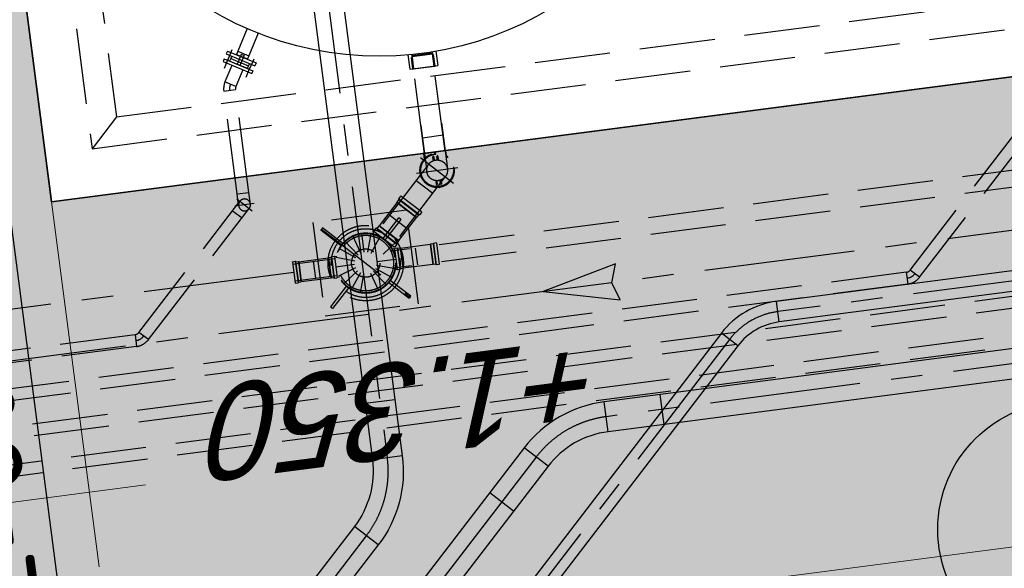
# Model space of a CAD drawing. Extents: x 117893332 to 118394757, y 454959407 to 455669244.
# Tile 287 of 330: x 118261731 to 118266954, y 455264503 to 455267412. Entities that reach past the tile are written whole.
import ezdxf

# ---------------------------------------------------------------- set-up
doc = ezdxf.new("R2010")
doc.units = 0
doc.header["$LTSCALE"] = 200
doc.linetypes.add('Tauw_HIDDEN3', pattern=[2.8, 2, -0.8])
doc.linetypes.add('Tauw_L_Center2', pattern=[6.499, 4, -0.833, 0.833, -0.833])
doc.layers.get('0').update_dxf_attribs({"linetype": 'CONTINUOUS'})
for name, color, linetype in [('C-035', 6, 'CONTINUOUS'), ('EL_N_A_EB00----REVISIE~-_-----', 1, 'CONTINUOUS'), ('GRAAFWERKZAAMHEDEN', 6, 'CONTINUOUS'), ('ME_N_A_EB00----kunstof-put~-_-----', 135, 'CONTINUOUS'), ('ME_N_H_EB00X---ALG_Stramien~-_-----', 135, 'Tauw_HIDDEN3'), ('ZU_N_-_EL999---LL_PE-110_pgr17~H_-----', 2, 'Tauw_L_Center2'), ('ZU_N_-_EL999---LL_PE-110_pgr17~W_-----', 15, 'CONTINUOUS'), ('ZU_N_-_EL999---LR_PE-90_vbr11~H_-----', 2, 'Tauw_L_Center2'), ('ZU_N_-_EL999---LSSpvc160_pgr34~H_-----', 2, 'Tauw_L_Center2'), ('ZU_N_-_EL999---LSSpvc160_pgr34~W_-----', 8, 'CONTINUOUS'), ('ZU_N_-_EL999---LSSpvc160_vgr11~H_-----', 2, 'Tauw_L_Center2'), ('ZU_N_-_EL999---LSSpvc160_vgr11~W_-----', 8, 'CONTINUOUS'), ('ZU_N_-_EL999---LW_pvc160_vbr11~H_-----', 2, 'Tauw_L_Center2'), ('ZU_N_-_ML999---LSSpvc160_pgr34__20_^200~M_-----', 7, 'CONTINUOUS'), ('ZU_N_-_ML999---LW_pvc160_vbr11~-_-----', 7, 'Tauw_L_Center2'), ('ZU_N_-_TVRH----tekst__25_^200~-_-----', 253, 'CONTINUOUS'), ('ZU_N_A_EB00--E-BETON~-_-----', 7, 'CONTINUOUS'), ('ZU_N_A_EV02----_kant verharding ov betontegels-halfsteensverband~k_-----', 253, 'CONTINUOUS'), ('ZU_N_A_HV01----_arcering verharding gv asfalt~v_-----', 253, 'CONTINUOUS'), ('ZU_N_A_HV02----_arcering verharding ov betontegels-halfsteensverband~v_-----', 253, 'CONTINUOUS'), ('ZU_N_A_HV02----molgoot ov betonstraatsteen~v_-----', 253, 'CONTINUOUS')]:
    doc.layers.add(name, color=color, linetype=linetype)
doc.layers.add('ZU_N_-_DX1AMA--_maatvoering_LIN__18_^200', color=7, linetype='CONTINUOUS', lineweight=18)
doc.styles.add('BURO-025', font='Isocp.shx', dxfattribs={"height": 500})
doc.styles.add('TAUW-ISOCP', font='tcb_isocp.shx')
doc.dimstyles.new('tzu18-dot_^200', dxfattribs={"dimscale": 200, "dimtxt": 1.8, "dimasz": 3, "dimexe": 2, "dimexo": 0, "dimgap": 0.5, "dimtad": 1, "dimdec": 0, "dimzin": 0, "dimdsep": 46, "dimtxsty": 'TAUW-ISOCP', "dimblk": 'DOTSMALL', "dimcen": 2, "dimdle": 1.5, "dimclre": 8, "dimadec": 0, "dimazin": 0, "dimtp": 1, "dimtm": 1, "dimtfac": 1, "dimtix": 1, "dimtmove": 1, "dimatfit": 3, "dimldrblk": 'DOTSMALL', "dimfxl": 1, "dimtvp": 0.5, "dimtolj": 1, "dimtzin": 0, "dimlwd": -1, "dimlwe": 5, "dimarcsym": 0})

# ---------------------------------------------------------------- blocks, each defined once
blk = doc.blocks.new('_DotSmall')
at = {"color": 0, "linetype": 'ByBlock', "const_width": 0.5}
blk.add_lwpolyline([(-0.0625, 0, 1), (0.0625, 0, 1)], format="xyb", close=True, dxfattribs=at)
blk = doc.blocks.new('*D185')
at = {"layer": 'ZU_N_-_DX1AMA--_maatvoering_LIN__18_^200', "color": 8, "lineweight": 5, "transparency": 16777216}
for p, q in [((118261899.4, 455266446.7), (118262151.5, 455264510)), ((118232096.5, 455261727.3), (118232241, 455260616.7))]:
    blk.add_line(p, q, dxfattribs=at)
at = {"layer": 'ZU_N_-_DX1AMA--_maatvoering_LIN__18_^200', "color": 0, "transparency": 16777216}
blk.add_line((118262397.4, 455264945.4), (118231891.9, 455260974.6), dxfattribs=at)
at = {"layer": 'ZU_N_-_DX1AMA--_maatvoering_LIN__18_^200', "color": 0, "transparency": 16777216, "xscale": 600, "yscale": 600, "zscale": 600}
for p, rotation in [((118262099.9, 455264906.7), 7.416313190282), ((118232189.4, 455261013.3), 187.416313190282)]:
    blk.add_blockref('_DotSmall', p, dxfattribs=dict(at, rotation=rotation))
at = {"layer": 'ZU_N_-_DX1AMA--_maatvoering_LIN__18_^200', "color": 0, "transparency": 16777216, "insert": (118253697.7, 455263530.6), "char_height": 360, "attachment_point": 5, "rotation": 187.4163, "style": 'TAUW-ISOCP'}
blk.add_mtext('\\A1;30163', dxfattribs=at)
blk = doc.blocks.new('*D186')
at = {"layer": 'ZU_N_-_DX1AMA--_maatvoering_LIN__18_^200', "color": 8, "lineweight": 5, "transparency": 16777216}
for p, q in [((118278757.1, 455268641.9), (118279128.1, 455265792.1)), ((118232215.2, 455260815), (118232359.8, 455259704.4))]:
    blk.add_line(p, q, dxfattribs=at)
at = {"layer": 'ZU_N_-_DX1AMA--_maatvoering_LIN__18_^200', "color": 0, "transparency": 16777216}
blk.add_line((118279373.9, 455266227.4), (118232010.7, 455260062.3), dxfattribs=at)
at = {"layer": 'ZU_N_-_DX1AMA--_maatvoering_LIN__18_^200', "color": 0, "transparency": 16777216, "xscale": 600, "yscale": 600, "zscale": 600}
for p, rotation in [((118279076.4, 455266188.7), 7.416313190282), ((118232308.2, 455260101), 187.416313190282)]:
    blk.add_blockref('_DotSmall', p, dxfattribs=dict(at, rotation=rotation))
at = {"layer": 'ZU_N_-_DX1AMA--_maatvoering_LIN__18_^200', "color": 0, "transparency": 16777216, "insert": (118253810.1, 455262617.5), "char_height": 360, "attachment_point": 5, "rotation": 187.4163, "style": 'TAUW-ISOCP'}
blk.add_mtext('\\A1;47163', dxfattribs=at)
blk = doc.blocks.new('*D187')
at = {"layer": 'ZU_N_-_DX1AMA--_maatvoering_LIN__18_^200', "color": 8, "lineweight": 5, "transparency": 16777216}
for p, q in [((118274071.9, 455265335.6), (118274216.5, 455264225)), ((118232334, 455259902.7), (118232478.6, 455258792.1))]:
    blk.add_line(p, q, dxfattribs=at)
at = {"layer": 'ZU_N_-_DX1AMA--_maatvoering_LIN__18_^200', "color": 0, "transparency": 16777216}
blk.add_line((118274462.4, 455264660.3), (118232129.4, 455259150), dxfattribs=at)
at = {"layer": 'ZU_N_-_DX1AMA--_maatvoering_LIN__18_^200', "color": 0, "transparency": 16777216, "xscale": 600, "yscale": 600, "zscale": 600}
for p, rotation in [((118274164.9, 455264621.6), 7.416313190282), ((118232426.9, 455259188.7), 187.416313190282)]:
    blk.add_blockref('_DotSmall', p, dxfattribs=dict(at, rotation=rotation))
at = {"layer": 'ZU_N_-_DX1AMA--_maatvoering_LIN__18_^200', "color": 0, "transparency": 16777216, "insert": (118253928.9, 455261705.2), "char_height": 360, "attachment_point": 5, "rotation": 187.4163, "style": 'TAUW-ISOCP'}
blk.add_mtext('\\A1;42090', dxfattribs=at)
blk = doc.blocks.new('zustrmr')
at = {"color": 0}
blk.add_line((1, 0.24), (0, 0), dxfattribs=at)
for p, q in [((0.92, 0), (1, 0.24)), ((0, 0), (1, -0.24)), ((1, -0.24), (0.92, 0))]:
    blk.add_line(p, q)
for points in [[(0, 0), (1, 0.24), (0.92, 0)], [(0, 0), (1, -0.24), (0.92, 0)]]:
    blk.add_solid(points, dxfattribs=at)
blk = doc.blocks.new('A$C6DFC50BF')
at = {"layer": 'GRAAFWERKZAAMHEDEN'}
blk.add_lwpolyline([(67093.3, -72542.1), (74516.5, -72542.1), (74516.5, -73255.8), (67093.3, -73255.8)], close=True, dxfattribs=at)
at = {"layer": 'GRAAFWERKZAAMHEDEN', "color": 2, "style": 'BURO-025'}
blk.add_text('SLEUFBREEDTE=600mm', height=500, rotation=359.9837, dxfattribs=at).set_placement((67127.3, -73151.8))

msp = doc.modelspace()

# ---------------------------------------------------------------- hatches: boundary and pattern name
at = {"layer": 'ZU_N_A_HV01----_arcering verharding gv asfalt~v_-----'}
h = msp.add_hatch(dxfattribs=at)
h.set_pattern_fill('ASFALT', color=256, scale=3000)
h.set_pattern_definition([(157.41631, (118248804.68, 455213277.6), (-144.0122, -346.24485), []), (217.41631, (118248804.68, 455213277.6), (227.85075, -297.8406), [])])
h.paths.add_polyline_path([(118253562.5, 455173882.8, -0.413671), (118245855.8, 455163886.8), (118232779.4, 455162183.4, -0.239601), (118226539.3, 455164396.4), (118222931.6, 455163926.7), (118222383.7, 455168135.5), (118218106.9, 455167574.6), (118214434.7, 455164219.5), (118215506.4, 455155986.2), (118286398.3, 455165214), (118285827.7, 455169598.1), (118269443.6, 455167465.5, -0.414214), (118257765.8, 455176453.3), (118256227.9, 455188268.7, -0.414214), (118265215.7, 455199946.5), (118292266.1, 455203467.5), (118291600.1, 455208584.4), (118288512.1, 455208182.4, -0.414214), (118286360.3, 455209838.5), (118282082.5, 455242702.4), (118277103.6, 455242054.3, -0.414214), (118269661, 455247782.5), (118267518.7, 455264240.6), (118262945.7, 455263645.4), (118267639.6, 455227475.9), (118267223.1, 455227422), (118267223.1, 455227421.8), (118252708.4, 455225559), (118252749.8, 455225241.2), (118251437.4, 455225070.9), (118250715, 455230620.6), (118243327.3, 455287376.9), (118243629.7, 455287416.2), (118243124.4, 455290872.4), (118240928.7, 455307740.1, -0.414214), (118245603.8, 455313814.3), (118274546.5, 455317581.7), (118274030.2, 455321548.3), (118245583.3, 455317845.4, -0.414214), (118239509, 455322520.5), (118233549.8, 455368302.3, 0.414214), (118222813.3, 455376565.6), (118207809.9, 455374612.7, 0.414214), (118199546.6, 455363876.2), (118205505.9, 455318094.4, -0.414212), (118200830.9, 455312020.1), (118163460.6, 455307155.6), (118165370.9, 455292480.2), (118168069.6, 455292831.5), (118168020.6, 455293207.6, -0.414213), (118177008.5, 455304885.4), (118193278.4, 455307003.2, -0.134342), (118196112.3, 455306610.7), (118204322.8, 455303093.5), (118205538.1, 455305921.5, -0.264812), (118209818.1, 455309156.2), (118230144.2, 455311802, -0.414214), (118236218.5, 455307127), (118240860.1, 455271468.1, -0.414214), (118236185, 455265393.9), (118214173, 455262528.6), (118214897.7, 455256960.6, -0.414214), (118212810.3, 455254248.5), (118211683.3, 455254101.8), (118212034, 455251407.1), (118215577.2, 455248630.1), (118219142.1, 455249094.1), (118218436.6, 455254511.8, -0.414229), (118220524, 455257224), (118236969.8, 455259364.7, -0.414213), (118243044, 455254689.7), (118246252.7, 455230039.7)])
h.paths.add_polyline_path([(118261528.7, 455214269.2, -0.414214), (118263616.1, 455216981.4), (118275257.9, 455218496.7, -0.414214), (118277970, 455216409.4), (118278976.7, 455208675.7, -0.414214), (118276889.3, 455205963.6), (118274097.8, 455205600.3, -0.414214), (118272506.4, 455206825.1), (118272485.3, 455206987.6), (118269242.6, 455206565.5), (118269263.8, 455206403, -0.414214), (118268038.9, 455204811.6), (118265247.5, 455204448.2, -0.414214), (118262535.4, 455206535.6)], flags=16)
h.paths.add_polyline_path([(118241537.9, 455300913.5), (118240100, 455300726.2), (118239912.7, 455302164.1), (118241350.6, 455302351.4)], flags=16)
h.paths.add_polyline_path([(118240440.7, 455309039.9), (118239002.9, 455308852.6), (118238815.6, 455310290.4), (118240253.4, 455310477.7)], flags=16)
h.paths.add_polyline_path([(118229627.9, 455315768.6), (118215546.7, 455313935.7, -0.414214), (118209472.4, 455318610.7), (118204138, 455359592.1, -0.414239), (118213125.7, 455371270.9), (118217290.6, 455371813, -0.414214), (118228968.4, 455362825.1), (118234303, 455321842.8, -0.414214)], flags=16)
h.paths.add_polyline_path([(118229573.7, 455316185), (118215492.5, 455314352.1, -0.414214), (118209888.9, 455318664.9), (118204554.5, 455359646.4, -0.41424), (118213180, 455370854.4), (118217344.8, 455371396.5, -0.414214), (118228551.9, 455362770.9), (118233886.5, 455321788.6, -0.414214)], flags=0)
h.paths.add_polyline_path([(118232786.1, 455366810.1), (118231546.6, 455366648.6), (118231359.3, 455368086.5), (118232598.8, 455368248)], flags=0)
at = {"layer": 'ZU_N_A_HV02----_arcering verharding ov betontegels-halfsteensverband~v_-----'}
h = msp.add_hatch(dxfattribs=at)
h.set_pattern_fill('TEGELS', color=256, scale=1200)
h.set_pattern_definition([(97.4163, (118248804.68, 455213277.58), (-297.4903, -38.7234), []), (187.4163, (118248804.68, 455213277.58), (38.7234, -297.4903), [300, -300]), (187.4163, (118248785.3, 455213426.33), (38.7234, -297.4903), [-300, 300])])
h.paths.add_polyline_path([(118278797.8, 455275302), (118282155.1, 455249509.7), (118281628, 455249441.1, 0.40884), (118275544.1, 455254035.1, 0.414213), (118270851, 455247937.4, 0.414214), (118276948.7, 455243244.3), (118282393.7, 455243953.1), (118282475, 455243328.3), (118277030, 455242619.6, -0.414214), (118270226.2, 455247856.1), (118268064.6, 455264463), (118267915.8, 455264443.6), (118262361.2, 455263720.6), (118262374.8, 455263615.9), (118259791, 455263277.8), (118258893.8, 455270189.9), (118247423.9, 455268677.9), (118247098.8, 455271175.8), (118246029, 455271036.6), (118246016.1, 455271135.7), (118271409.6, 455274441.1), (118270783.6, 455279250.4, 0.01833), (118271686.5, 455280061.2), (118272414.2, 455274471)])
h.paths.add_polyline_path([(118275200, 455256671.9, -1), (118273935.1, 455266389.9, -1)], flags=16)
h.paths.add_polyline_path([(118278757, 455268641), (118261899.4, 455266446.7), (118261318.5, 455270909.9), (118278176, 455273104.2)], flags=16)
h.paths.add_polyline_path([(118277060.1, 455243154.9), (118277098.8, 455242857.4), (118276801.3, 455242818.7), (118276762.6, 455243116.2)], flags=16)
at = {"layer": 'ZU_N_A_HV02----molgoot ov betonstraatsteen~v_-----'}
h = msp.add_hatch(dxfattribs=at)
h.set_pattern_fill('BRICK', color=256, scale=33.07086)
h.set_pattern_definition([(97.41631, (118248804.68, 455213277.58), (-208.2432, -27.10636), []), (187.4163, (118248804.68, 455213277.6), (54.2127, -416.4864), [210, -210]), (187.4163, (118248777.57, 455213485.83), (54.2127, -416.4864), [-210, 210])])
h.paths.add_polyline_path([(118236130.8, 455265810.4), (118213702.3, 455262890.9), (118213756.5, 455262474.4), (118214481.2, 455256906.4, -0.414214), (118212756.1, 455254665), (118211212.6, 455254464), (118211639.7, 455251182.5), (118215456.8, 455248190.8), (118219612.8, 455248731.8), (118218853.1, 455254566, -0.41423), (118220578.2, 455256807.5), (118237024, 455258948.2, -0.414214), (118242627.6, 455254635.5), (118245836.2, 455229985.5), (118253115.1, 455174065.7, -0.421725), (118245799.5, 455164303), (118232725.2, 455162599.9, -0.247725), (118226700.8, 455164841), (118223293.5, 455164399.8), (118222746, 455168606.4), (118217921.3, 455167973.9), (118213990, 455164382.1), (118215144.2, 455155515.5), (118286452.5, 455164797.5), (118286398.3, 455165214), (118215506.4, 455155986.2), (118214434.7, 455164219.5), (118218106.9, 455167574.6), (118222383.7, 455168135.5), (118222931.6, 455163926.7), (118226539.3, 455164396.4, 0.239601), (118232779.4, 455162183.4), (118245855.8, 455163886.8, 0.413671), (118253562.5, 455173882.8), (118246252.7, 455230039.7), (118243044, 455254689.7, 0.414213), (118236969.8, 455259364.7), (118220524, 455257224, 0.414229), (118218436.6, 455254511.8), (118219142.1, 455249094.1), (118215577.2, 455248630.1), (118212034, 455251407.1), (118211683.3, 455254101.8), (118212810.3, 455254248.5, 0.414214), (118214897.7, 455256960.6), (118214173, 455262528.6), (118236185, 455265393.9, 0.414214), (118240860.1, 455271468.1), (118236218.5, 455307127, 0.414214), (118230144.2, 455311802), (118209818.1, 455309156.2, 0.264812), (118205538.1, 455305921.5), (118204322.8, 455303093.5), (118196112.3, 455306610.7, 0.134342), (118193278.4, 455307003.2), (118177008.5, 455304885.4, 0.414213), (118168020.6, 455293207.6), (118168069.6, 455292831.5), (118168486.1, 455292885.7), (118168437.1, 455293261.8, -0.414213), (118177062.7, 455304468.9), (118193332.6, 455306586.7, -0.134342), (118195946.9, 455306224.6), (118199133.4, 455304859.6), (118204543.5, 455302542), (118205924.4, 455305755.6, -0.264823), (118209872.9, 455308739.8), (118222173, 455310340.9), (118230198.4, 455311385.5, -0.414214), (118235802, 455307072.8), (118240443.6, 455271413.9, -0.414214)])

# ---------------------------------------------------------------- linework, layer by layer
at = {"layer": 'C-035'}
msp.add_line((118262850.2, 455267205.7), (118262944.4, 455267166.6), dxfattribs=at)
at = {"layer": 'ME_N_A_EB00----kunstof-put~-_-----'}
for p, q in [((118261318.5, 455270909.9), (118261899.3, 455266447.6)), ((118261899.3, 455266447.6), (118278757.1, 455268641.9)), ((118262937.5, 455267364.7), (118262887.4, 455267244.4)), ((118262995.7, 455267340.5), (118262945.6, 455267220.2)), ((118262832.7, 455267245.5), (118262826.5, 455267230.8)), ((118262832.7, 455267245.5), (118262985, 455267182.2)), ((118262856.8, 455267251.3), (118262835.1, 455267199.2)), ((118262887.4, 455267244.4), (118262880.5, 455267227.8)), ((118262887.4, 455267244.4), (118262945.6, 455267220.2)), ((118263919.3, 455267240.9), (118263929.1, 455267165.8)), ((118263920.2, 455267234), (118263919.3, 455267240.9)), ((118263939.1, 455267244.1), (118263948.9, 455267168.3)), ((118262826.5, 455267230.8), (118262978.9, 455267167.4)), ((118262850.2, 455267205.7), (118262844.5, 455267191.9)), ((118262938.7, 455267152.7), (118262844.5, 455267191.9)), ((118262855.6, 455267218.7), (118262850.2, 455267205.7)), ((118262850.2, 455267205.7), (118262897.3, 455267186.1)), ((118262879.2, 455267226.2), (118262880.5, 455267227.8)), ((118262880.5, 455267227.8), (118262938.7, 455267203.6)), ((118262906.1, 455267228), (118262884.2, 455267175.4)), ((118262920.8, 455267221.8), (118262899, 455267169.2)), ((118262920.8, 455267221.8), (118262906.1, 455267228)), ((118262938.6, 455267201.5), (118262938.7, 455267203.6)), ((118262945.6, 455267220.2), (118262938.7, 455267203.6)), ((118262972.2, 455267203.3), (118262950.5, 455267151.2)), ((118263790.3, 455267224.7), (118263800.2, 455267149)), ((118263807.2, 455267211.3), (118263815.1, 455267150.7)), ((118263810.2, 455267226.7), (118263820, 455267151.6)), ((118263810.2, 455267226.7), (118263811.1, 455267219.8)), ((118263920.2, 455267234), (118263811.1, 455267219.8)), ((118263811.1, 455267219.8), (118263813.4, 455267218.1)), ((118263811.6, 455267215.8), (118263920.7, 455267230)), ((118263813.4, 455267218.1), (118263811.6, 455267215.8)), ((118263811.6, 455267215.8), (118263820, 455267151.4)), ((118263813.4, 455267218.1), (118263918.5, 455267231.7)), ((118263918.5, 455267231.7), (118263920.2, 455267234)), ((118263920.7, 455267230), (118263918.5, 455267231.7)), ((118263929.1, 455267165.6), (118263920.7, 455267230)), ((118263934.1, 455267166.2), (118263926.2, 455267226.8)), ((118262897.3, 455267186.1), (118262944.4, 455267166.6)), ((118262938.7, 455267152.7), (118262944.4, 455267166.6)), ((118262949.8, 455267179.5), (118262944.4, 455267166.6)), ((118262985, 455267182.2), (118262978.9, 455267167.4)), ((118263800.2, 455267149), (118263948.9, 455267168.3)), ((118263815.1, 455267150.7), (118263820, 455267151.4)), ((118263820, 455267151.4), (118263888.3, 455267160.2)), ((118263888.3, 455267160.2), (118263934.1, 455267166.2))]:
    msp.add_line(p, q, dxfattribs=at)
msp.add_circle((118263638.5, 455268968.1), 1750, dxfattribs=at)
at = {"layer": 'ME_N_H_EB00X---ALG_Stramien~-_-----'}
for p, q in [((118261598.6, 455270694.3), (118262115, 455266727.7)), ((118261766.8, 455270564.9), (118262244.3, 455266895.9)), ((118262244.3, 455266895.9), (118278308.8, 455268986.9)), ((118262115, 455266727.7), (118278476.9, 455268857.5)), ((118262815.4, 455267204), (118262809.3, 455267189.2)), ((118262809.3, 455267189.2), (118262961.6, 455267125.8)), ((118262815.4, 455267204), (118262967.7, 455267140.6)), ((118262816.7, 455267155.1), (118262838.4, 455267207.2)), ((118262856.3, 455267169.6), (118262819.7, 455267081.5)), ((118262914.5, 455267145.4), (118262877.9, 455267057.3)), ((118262932.2, 455267107.1), (118262953.8, 455267159.2)), ((118262967.7, 455267140.6), (118262961.6, 455267125.8)), ((118263878.1, 455266701.2), (118263819.5, 455267151.3)), ((118263987.2, 455266715.4), (118263928.6, 455267165.5)), ((118262813.2, 455267033), (118262875.7, 455267041.2)), ((118262884.2, 455266488), (118262813.2, 455267033)), ((118262877.9, 455267057.3), (118262819.7, 455267081.5)), ((118262946.7, 455266496.2), (118262875.7, 455267041.2)), ((118266454.9, 455266084.4), (118267162.6, 455267003.9)), ((118266504.9, 455266046), (118267212.5, 455266965.4)), ((118262244.3, 455266895.9), (118262115, 455266727.7)), ((118263858.6, 455266851.3), (118263890.5, 455266605.9)), ((118263967.7, 455266865.5), (118263999.6, 455266620.1)), ((118263976.4, 455266798.6), (118263867.3, 455266784.4)), ((118274617.1, 455266734.1), (118260303.7, 455264871)), ((118274625.2, 455266671.7), (118260311.8, 455264808.5)), ((118267685, 455266702.6), (118263700, 455266183.9)), ((118263857.5, 455266680.4), (118264032.6, 455266545.6)), ((118263990.7, 455266715.8), (118263874.7, 455266700.7)), ((118263878.1, 455266674.6), (118263874.7, 455266700.7)), ((118263924.1, 455266669.3), (118263922.2, 455266684.2)), ((118263927.2, 455266684.8), (118263929.1, 455266670)), ((118263945.9, 455266672.1), (118263944, 455266687)), ((118263949, 455266687.7), (118263950.9, 455266672.8)), ((118263994.1, 455266689.7), (118263990.7, 455266715.8)), ((118263901.5, 455266646.6), (118263606.5, 455266263.2)), ((118263835.5, 455266598.8), (118264054.6, 455266627.3)), ((118263988.7, 455266579.5), (118263693.6, 455266196)), ((118267696.6, 455266613.4), (118263711.6, 455266094.6)), ((118263834.4, 455266559.4), (118263921.6, 455266492.3)), ((118263941.2, 455266538.4), (118263939.2, 455266553.3)), ((118263944.2, 455266553.9), (118263946.1, 455266539)), ((118263963, 455266541.2), (118263961, 455266556.1)), ((118263966, 455266556.7), (118263967.9, 455266541.9)), ((118262882.8, 455266461), (118262964.3, 455266398.2)), ((118262884.2, 455266488), (118262946.7, 455266496.2)), ((118262892.3, 455266425.6), (118262884.2, 455266488)), ((118262954.8, 455266433.7), (118262946.7, 455266496.2)), ((118263742, 455266457.7), (118263731.4, 455266443.9)), ((118263750.8, 455266475.3), (118263740.2, 455266461.5)), ((118263740.2, 455266461.5), (118263740.5, 455266458.8)), ((118263851.1, 455266376.2), (118263740.2, 455266461.5)), ((118263848.4, 455266375.8), (118263740.5, 455266458.8)), ((118263750.8, 455266475.3), (118263753.5, 455266475.7)), ((118263861.4, 455266392.6), (118263753.5, 455266475.7)), ((118262363.4, 455265753.5), (118262898.6, 455266448.8)), ((118262413.3, 455265715.1), (118262948.5, 455266410.4)), ((118262974.6, 455266436.3), (118262872.5, 455266423)), ((118263731.8, 455266441.2), (118263637.9, 455266319.2)), ((118263731.4, 455266443.9), (118263731.8, 455266441.2)), ((118263836.3, 455266363.2), (118263731.4, 455266443.9)), ((118263833.6, 455266362.9), (118263731.8, 455266441.2)), ((118270525.6, 455266403.3), (118260269.2, 455265068.2)), ((118262860.2, 455266398.9), (118262910.1, 455266360.5)), ((118263656.6, 455266250.5), (118263742, 455266361.5)), ((118263779.3, 455266307.5), (118263692.2, 455266374.6)), ((118263833.6, 455266362.9), (118263739.7, 455266240.9)), ((118263836.3, 455266363.2), (118263833.6, 455266362.9)), ((118263846.9, 455266377), (118263836.3, 455266363.2)), ((118263851.1, 455266376.2), (118263848.4, 455266375.8)), ((118263861.7, 455266389.9), (118263851.1, 455266376.2)), ((118263861.4, 455266392.6), (118263861.7, 455266389.9)), ((118270533.7, 455266340.8), (118260274.6, 455265005.4)), ((118263329.4, 455266303.6), (118263803.6, 455265938.7)), ((118263446.3, 455266223.1), (118263336.9, 455266307.3)), ((118263620.4, 455266305.9), (118263609.8, 455266292.1)), ((118263620.4, 455266305.9), (118263623.1, 455266306.3)), ((118263731.3, 455266220.5), (118263620.4, 455266305.9)), ((118263731, 455266223.2), (118263623.1, 455266306.3)), ((118263635.2, 455266318.9), (118263624.6, 455266305.1)), ((118263635.2, 455266318.9), (118263637.9, 455266319.2)), ((118263740, 455266238.2), (118263635.2, 455266318.9)), ((118263739.7, 455266240.9), (118263637.9, 455266319.2)), ((118263668.5, 455266241.3), (118263753.9, 455266352.4)), ((118263437.1, 455266211.2), (118263327.8, 455266295.4)), ((118263540.9, 455266174.5), (118263497.6, 455266265.6)), ((118263558.6, 455266179.7), (118263545.6, 455266279.8)), ((118263577.1, 455266179.2), (118263595.7, 455266278.4)), ((118263594.5, 455266173), (118263642.8, 455266261.6)), ((118263609.8, 455266292.1), (118263610.1, 455266289.4)), ((118263718, 455266206.4), (118263610.1, 455266289.4)), ((118263514.4, 455266149.4), (118263425.8, 455266197.7)), ((118263525.7, 455266164), (118263456.3, 455266237.3)), ((118263658.8, 455266168.2), (118263732.1, 455266237.5)), ((118263715.8, 455266196), (118263706, 455266194.7)), ((118263720.7, 455266206.8), (118263718, 455266206.4)), ((118263719.5, 455266199), (118263718.2, 455266197.3)), ((118263718.2, 455266197.3), (118263732.6, 455266086.4)), ((118263733.7, 455266200.9), (118263719.5, 455266199)), ((118263731.3, 455266220.5), (118263720.7, 455266206.8)), ((118263740, 455266238.2), (118263729.4, 455266224.4)), ((118263731.3, 455266220.5), (118263731, 455266223.2)), ((118263733.7, 455266200.9), (118263735.5, 455266199.5)), ((118263733.7, 455266200.9), (118263748.5, 455266086.8)), ((118263735.5, 455266199.5), (118263749.9, 455266088.6)), ((118263749.8, 455266199.8), (118263735.7, 455266197.9)), ((118263740, 455266238.2), (118263739.7, 455266240.9)), ((118263749.8, 455266199.8), (118263751.6, 455266198.4)), ((118263749.8, 455266199.8), (118263763.9, 455266092)), ((118263908.7, 455266218.9), (118263751.6, 455266198.4)), ((118263751.6, 455266198.4), (118263765.2, 455266093.8)), ((118263842.7, 455266111.7), (118263831.1, 455266201)), ((118263910, 455266220.6), (118263908.7, 455266218.9)), ((118263908.7, 455266218.9), (118263922.3, 455266114.3)), ((118263924.2, 455266222.5), (118263910, 455266220.6)), ((118263910, 455266220.6), (118263924.1, 455266112.9)), ((118263925.3, 455266225.8), (118263924, 455266224)), ((118263924, 455266224), (118263938.4, 455266113.2)), ((118263939.5, 455266227.7), (118263925.3, 455266225.8)), ((118263925.3, 455266225.8), (118263940.2, 455266111.8)), ((118263941.3, 455266226.3), (118263939.5, 455266227.7)), ((118263941.3, 455266226.3), (118263955.7, 455266115.4)), ((118263178.7, 455266116), (118263401.8, 455266145.1)), ((118263210.7, 455266128), (118263367.8, 455266148.4)), ((118263369.1, 455266150.2), (118263367.8, 455266148.4)), ((118263367.8, 455266148.4), (118263381.4, 455266043.8)), ((118263369.1, 455266150.2), (118263383.3, 455266152.1)), ((118263369.1, 455266150.2), (118263383.2, 455266042.5)), ((118263384.5, 455266155.4), (118263383.1, 455266153.6)), ((118263383.1, 455266153.6), (118263397.5, 455266042.8)), ((118263384.5, 455266155.4), (118263398.6, 455266157.3)), ((118263384.5, 455266155.4), (118263399.3, 455266041.4)), ((118263398.6, 455266157.3), (118263400.4, 455266155.9)), ((118263400.4, 455266155.9), (118263414.8, 455266045)), ((118263403, 455266155.3), (118263412.8, 455266156.6)), ((118263508.2, 455266132), (118263409, 455266150.5)), ((118263177.3, 455266126.9), (118263178.6, 455266128.6)), ((118263177.3, 455266126.9), (118263191.7, 455266016)), ((118263178.6, 455266128.6), (118263192.8, 455266130.5)), ((118263192.8, 455266130.5), (118263194.6, 455266129.1)), ((118263192.8, 455266130.5), (118263207.6, 455266016.4)), ((118263194.6, 455266129.1), (118263209, 455266018.2)), ((118263194.8, 455266127.5), (118263208.9, 455266129.4)), ((118263208.9, 455266129.4), (118263210.7, 455266128)), ((118263208.9, 455266129.4), (118263223, 455266021.6)), ((118263210.7, 455266128), (118263224.3, 455266023.4)), ((118263301.9, 455266041.3), (118263290.2, 455266130.6)), ((118263507.7, 455266113.5), (118263407.6, 455266100.4)), ((118263507.7, 455266113.5), (118263407.6, 455266100.4)), ((118263512.9, 455266095.7), (118263421.8, 455266052.4)), ((118263618.2, 455266092.8), (118263706.8, 455266044.6)), ((118263624.3, 455266110.2), (118263723.5, 455266091.7)), ((118263624.9, 455266128.7), (118263724.9, 455266141.8)), ((118263624.9, 455266128.7), (118263724.9, 455266141.8)), ((118263763.9, 455266092), (118263749.7, 455266090.2)), ((118263763.9, 455266092), (118263765.2, 455266093.8)), ((118263922.3, 455266114.3), (118263765.2, 455266093.8)), ((118263924.1, 455266112.9), (118263922.3, 455266114.3)), ((118263938.2, 455266114.7), (118263924.1, 455266112.9)), ((118263940.2, 455266111.8), (118263938.4, 455266113.2)), ((118263954.3, 455266113.6), (118263940.2, 455266111.8)), ((118263954.3, 455266113.6), (118263955.7, 455266115.4)), ((118266434, 455266072.4), (118260261, 455265268.8)), ((118263190.3, 455266026.8), (118263413.4, 455266055.8)), ((118263224.3, 455266023.4), (118263381.4, 455266043.8)), ((118263383.2, 455266042.5), (118263381.4, 455266043.8)), ((118263383.2, 455266042.5), (118263397.3, 455266044.3)), ((118263399.3, 455266041.4), (118263397.5, 455266042.8)), ((118263399.3, 455266041.4), (118263413.5, 455266043.2)), ((118263413.5, 455266043.2), (118263414.8, 455266045)), ((118263417.2, 455266046.2), (118263427, 455266047.5)), ((118263523.4, 455266080.5), (118263450.1, 455266011.1)), ((118263538, 455266069.2), (118263489.7, 455265980.6)), ((118263555.4, 455266063), (118263536.9, 455265963.8)), ((118263591.6, 455266067.7), (118263634.9, 455265976.6)), ((118263606.9, 455266078.2), (118263676.2, 455266004.9)), ((118263730, 455266086.9), (118263720.2, 455266085.7)), ((118263734.4, 455266085), (118263732.6, 455266086.4)), ((118263748.5, 455266086.8), (118263734.4, 455266085)), ((118263748.5, 455266086.8), (118263749.9, 455266088.6)), ((118266434, 455266072.4), (118266442.2, 455266009.9)), ((118266504.9, 455266046), (118266454.9, 455266084.4)), ((118266442.2, 455266009.9), (118260272.8, 455265206.8)), ((118263193.5, 455266014.6), (118263191.7, 455266016)), ((118263193.5, 455266014.6), (118263207.6, 455266016.4)), ((118263207.6, 455266016.4), (118263209, 455266018.2)), ((118263208.8, 455266019.8), (118263223, 455266021.6)), ((118263223, 455266021.6), (118263224.3, 455266023.4)), ((118263464.5, 455266000.9), (118263379.1, 455265889.9)), ((118263476.4, 455265991.8), (118263390.9, 455265880.7)), ((118263686.7, 455266019.1), (118263796.1, 455265935)), ((118263695.9, 455266031), (118263805.2, 455265946.9)), ((118262342.5, 455265741.5), (118260241, 455265467.9)), ((118262342.5, 455265741.5), (118262350.7, 455265679)), ((118262413.3, 455265715.1), (118262363.4, 455265753.5)), ((118262350.7, 455265679), (118260233.9, 455265403.5))]:
    msp.add_line(p, q, dxfattribs=at)
msp.add_lwpolyline([(118263781.9, 455266401.3), (118263286.1, 455266336.7), (118263350.6, 455265840.9), (118263846.4, 455265905.5)], close=True, dxfattribs=at)
for centre, radius in [((118263945.1, 455266613), 91), ((118263945.1, 455266613), 86.5), ((118263945.1, 455266613), 55), ((118263566.3, 455266121.1), 200), ((118263566.3, 455266121.1), 182.5), ((118263566.3, 455266121.1), 160), ((118263566.3, 455266121.1), 157.5), ((118263566.3, 455266121.1), 157.5), ((118263566.3, 455266121.1), 147.7), ((118263566.3, 455266121.1), 75)]:
    msp.add_circle(centre, radius, dxfattribs=at)
for centre, radius, start, end in [((118262907, 455267045.2), 94.5, 157.4163, 187.4163), ((118262907, 455267045.2), 63, 157.4163, 187.4163), ((118262907, 455267045.2), 31.5, 157.4163, 187.4163), ((118263876.5, 455266665.8), 4.5, 50.9258, 233.9068), ((118263924.7, 455266684.5), 2.5, 7.4163, 187.4163), ((118263926.6, 455266669.6), 2.5, 187.4163, 7.4163), ((118263933.9, 455266698.8), 4.5, 5.9258, 188.9068), ((118263946.5, 455266687.3), 2.5, 7.4163, 187.4163), ((118263948.4, 455266672.5), 2.5, 187.4163, 7.4163), ((118263997.8, 455266681.6), 4.5, 320.9258, 143.9068), ((118264030.9, 455266624.2), 4.5, 275.9258, 98.9068), ((118263859.3, 455266601.8), 4.5, 95.9258, 278.9068), ((118264013.6, 455266560.3), 4.5, 230.9258, 53.9068), ((118263892.3, 455266544.5), 4.5, 140.9258, 323.9068), ((118263941.7, 455266553.6), 2.5, 7.4163, 187.4163), ((118263943.7, 455266538.7), 2.5, 187.4163, 7.4163), ((118263956.2, 455266527.2), 4.5, 185.9258, 8.9068), ((118263963.5, 455266556.4), 2.5, 7.4163, 187.4163), ((118263965.5, 455266541.5), 2.5, 187.4163, 7.4163), ((118262923.6, 455266429.6), 31.5, 7.4163, 187.4163), ((118262923.6, 455266429.6), 31.5, 187.4163, 7.4163), ((118263566.5, 455266121.4), 297.5, 50.9409, 53.8301), ((118263568.1, 455266120.1), 297.5, 141.0025, 143.8917), ((118266430, 455266103.6), 31.5, 277.4163, 322.4163), ((118266430, 455266103.6), 63, 277.4163, 322.4163), ((118266430, 455266103.6), 94.5, 277.4163, 322.4163), ((118263565, 455266122.4), 297.5, 320.9409, 323.8301), ((118263566.3, 455266121.1), 297.5, 231.0025, 233.8917), ((118262338.5, 455265772.7), 31.5, 277.4163, 322.4163), ((118262338.5, 455265772.7), 63, 277.4163, 322.4163), ((118262338.5, 455265772.7), 94.5, 277.4163, 322.4163)]:
    msp.add_arc(centre, radius, start, end, dxfattribs=at)
at = {"layer": 'ZU_N_-_EL999---LL_PE-110_pgr17~H_-----'}
msp.add_lwpolyline([(118278419.6, 455273982.8), (118279198.5, 455268003.5, -0.414214), (118278866.4, 455267572), (118265752.5, 455265863.8, 0.19931), (118265496.7, 455265716.3), (118258353, 455256403.3, 0.198667), (118258276.8, 455256119), (118259192.3, 455249122.6, -0.414006), (118258860.8, 455248690.9), (118257261, 455248480.4)], format="xyb", dxfattribs=at)
at = {"layer": 'ZU_N_-_EL999---LL_PE-110_pgr17~W_-----', "linetype": 'Continuous'}
for p, q in [((118265759.6, 455265809.2), (118265745.4, 455265918.3)), ((118265540.4, 455265682.8), (118265453.1, 455265749.8))]:
    msp.add_line(p, q, dxfattribs=at)
at = {"layer": 'ZU_N_-_EL999---LL_PE-110_pgr17~W_-----'}
for points in [[(118278357.5, 455274034), (118279143.9, 455267996.4, -0.414214), (118278859.3, 455267626.6), (118265745.4, 455265918.3, 0.19931), (118265453.1, 455265749.8), (118258309.4, 455256436.8, 0.198667), (118258222.2, 455256111.9), (118259137.8, 455249115.4, -0.414006), (118258853.6, 455248745.4), (118257253.8, 455248534.9)], [(118278466.5, 455274048.3), (118279253, 455268010.6, -0.414214), (118278873.5, 455267517.5), (118265759.6, 455265809.2, 0.19931), (118265540.4, 455265682.8), (118258396.7, 455256369.8, 0.198667), (118258331.3, 455256126.2), (118259246.9, 455249129.7, -0.414006), (118258868, 455248636.4), (118257268.2, 455248425.9)]]:
    msp.add_lwpolyline(points, format="xyb", dxfattribs=at)
at = {"layer": 'ZU_N_-_EL999---LR_PE-90_vbr11~H_-----', "flags": 128}
msp.add_lwpolyline([(118263184.5, 455266071.4), (118261545.3, 455265858), (118260652.2, 455272719.8), (118259642.3, 455272588.4)], dxfattribs=at)
at = {"layer": 'ZU_N_-_EL999---LSSpvc160_pgr34~H_-----'}
msp.add_lwpolyline([(118273921.9, 455266489), (118264842, 455265306.5, 0.199073), (118264470.3, 455265092.5), (118259447.7, 455258557.4, -0.198912), (118259076.3, 455258343.3), (118255887.7, 455257926.1)], format="xyb", dxfattribs=at)
at = {"layer": 'ZU_N_-_EL999---LSSpvc160_pgr34~W_-----', "linetype": 'Continuous'}
for p, q in [((118265149.8, 455265265.9), (118265129.2, 455265424.6)), ((118264852.3, 455265227.2), (118264831.7, 455265385.8)), ((118264533.7, 455265043.7), (118264406.9, 455265141.2)), ((118264350.9, 455264805.8), (118264224.1, 455264903.3))]:
    msp.add_line(p, q, dxfattribs=at)
at = {"layer": 'ZU_N_-_EL999---LSSpvc160_pgr34~W_-----'}
for points in [[(118273911.5, 455266568.3), (118264831.7, 455265385.8, 0.199073), (118264406.9, 455265141.2), (118259384.2, 455258606.1, -0.198912), (118259065.9, 455258422.7), (118255877.3, 455258005.4)], [(118273932.2, 455266409.7), (118264852.3, 455265227.2, 0.199073), (118264533.7, 455265043.7), (118259511.1, 455258508.6, -0.198912), (118259086.7, 455258264), (118255898.1, 455257846.8)]]:
    msp.add_lwpolyline(points, format="xyb", dxfattribs=at)
at = {"layer": 'ZU_N_-_EL999---LSSpvc160_vgr11~H_-----'}
msp.add_lwpolyline([(118262318.8, 455275548.7), (118263681, 455265089.1, -0.198912), (118263569.5, 455264675.2), (118260937.6, 455261255.2, -0.198506), (118260567, 455261041.5), (118255911.1, 455260427.8)], format="xyb", dxfattribs=at)
at = {"layer": 'ZU_N_-_EL999---LSSpvc160_vgr11~W_-----', "linetype": 'Continuous'}
for p, q in [((118263721.6, 455265396.9), (118263562.9, 455265376.2)), ((118263760.3, 455265099.4), (118263601.7, 455265078.7)), ((118263632.9, 455264626.4), (118263506.1, 455264724))]:
    msp.add_line(p, q, dxfattribs=at)
at = {"layer": 'ZU_N_-_EL999---LSSpvc160_vgr11~W_-----'}
for points in [[(118260411.9, 455290810.6), (118263760.3, 455265099.4, -0.198912), (118263632.9, 455264626.4), (118261001, 455261206.4, -0.198506), (118260577.4, 455260962.2), (118255709.9, 455260320.6)], [(118260253.3, 455290789.9), (118263601.7, 455265078.7, -0.198912), (118263506.1, 455264724), (118260874.2, 455261304, -0.198506), (118260556.5, 455261120.8), (118255689.2, 455260479.2)]]:
    msp.add_lwpolyline(points, format="xyb", dxfattribs=at)
at = {"layer": 'ZU_N_-_EL999---LW_pvc160_vbr11~H_-----', "flags": 128}
msp.add_lwpolyline([(118270684.3, 455264519.2), (118268178.2, 455266447.8), (118261122.1, 455265528.6), (118260111.4, 455273291), (118244695.3, 455271284.3), (118242728.1, 455272805.7), (118237426.2, 455272110.5)], dxfattribs=at)
at = {"layer": 'ZU_N_-_ML999---LSSpvc160_pgr34__20_^200~M_-----', "flags": 128}
msp.add_lwpolyline([(118267051.1, 455265594.3, 0, 0, 0), (118267021, 455265710.4, 0, 91.8, 0), (118267023.3, 455265701.6, 91.8, 169.7, 0), (118267029.8, 455265676.4, 169.7, 221.7, 0), (118267039.6, 455265638.7, 221.7, 240, 0), (118267051.1, 455265594.3, 240, 221.7, 0), (118267062.7, 455265549.8, 221.7, 169.7, 0), (118267072.4, 455265512.1, 169.7, 91.8, 0), (118267079, 455265487, 91.8, 0, 0), (118267081.3, 455265478.1, 0, 0, 0), (118267051.1, 455265594.3, 0, 0, 0), (118267110.1, 455265366.8, 0, 0, 0)], format="xyseb", dxfattribs=at)
at = {"layer": 'ZU_N_-_ML999---LSSpvc160_pgr34__20_^200~M_-----'}
msp.add_circle((118267280.8, 455264708.8), 679.8, dxfattribs=at)
at = {"layer": 'ZU_N_A_EB00--E-BETON~-_-----'}
for points in [[(118278176, 455273104.2), (118261318.3, 455270909), (118261899.4, 455266446.7), (118278757.1, 455268641.9)], [(118261899.4, 455266446.7), (118261318.5, 455270909.9), (118278176, 455273104.2), (118278757, 455268641)]]:
    msp.add_lwpolyline(points, close=True, dxfattribs=at)
at = {"layer": 'ZU_N_A_EV02----_kant verharding ov betontegels-halfsteensverband~k_-----', "flags": 128}
msp.add_lwpolyline([(118261899.4, 455266446.7), (118261318.5, 455270909.9), (118278176, 455273104.2), (118278757, 455268641)], close=True, dxfattribs=at)

# ---------------------------------------------------------------- block references
at = {"layer": 'EL_N_A_EB00----REVISIE~-_-----', "rotation": 97.41631319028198}
msp.add_blockref('A$C6DFC50BF', (118198465.7, 455184465.5), dxfattribs=at)
at = {"layer": 'ZU_N_-_ML999---LW_pvc160_vbr11~-_-----', "xscale": 400.0000000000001, "yscale": 400.0000000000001, "zscale": 400.0000000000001, "rotation": 7.421755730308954}
msp.add_blockref('zustrmr', (118264507.9, 455265969.7), dxfattribs=at)

# ---------------------------------------------------------------- texts
at = {"layer": 'ZU_N_-_TVRH----tekst__25_^200~-_-----', "style": 'TAUW-ISOCP', "oblique": 20.0002}
msp.add_text('+1.350', height=500, rotation=187.4163, dxfattribs=at).set_placement((118264822.4, 455265737))

# ---------------------------------------------------------------- dimensions: what is measured, and where the dimension line sits
at = {"layer": 'ZU_N_-_DX1AMA--_maatvoering_LIN__18_^200'}
for base, p1, p2, picture, middle in [((118232308.2, 455260101), (118278757.1, 455268641.9), (118232215.2, 455260815), '*D186', (118253774, 455262895.2)), ((118232189.4, 455261013.3), (118261899.4, 455266446.7), (118232096.5, 455261727.3), '*D185', (118253661.5, 455263808.3)), ((118232426.9, 455259188.7), (118274071.9, 455265335.6), (118232334, 455259902.7), '*D187', (118253892.7, 455261982.9))]:
    dim = msp.add_linear_dim(base=base, p1=p1, p2=p2, angle=187.4163, dimstyle='tzu18-dot_^200', dxfattribs=at)
    dim.commit()
    dim.dimension.update_dxf_attribs({"geometry": picture, "text_midpoint": middle, "dimtype": 160})

doc.saveas('drawing.dxf')
